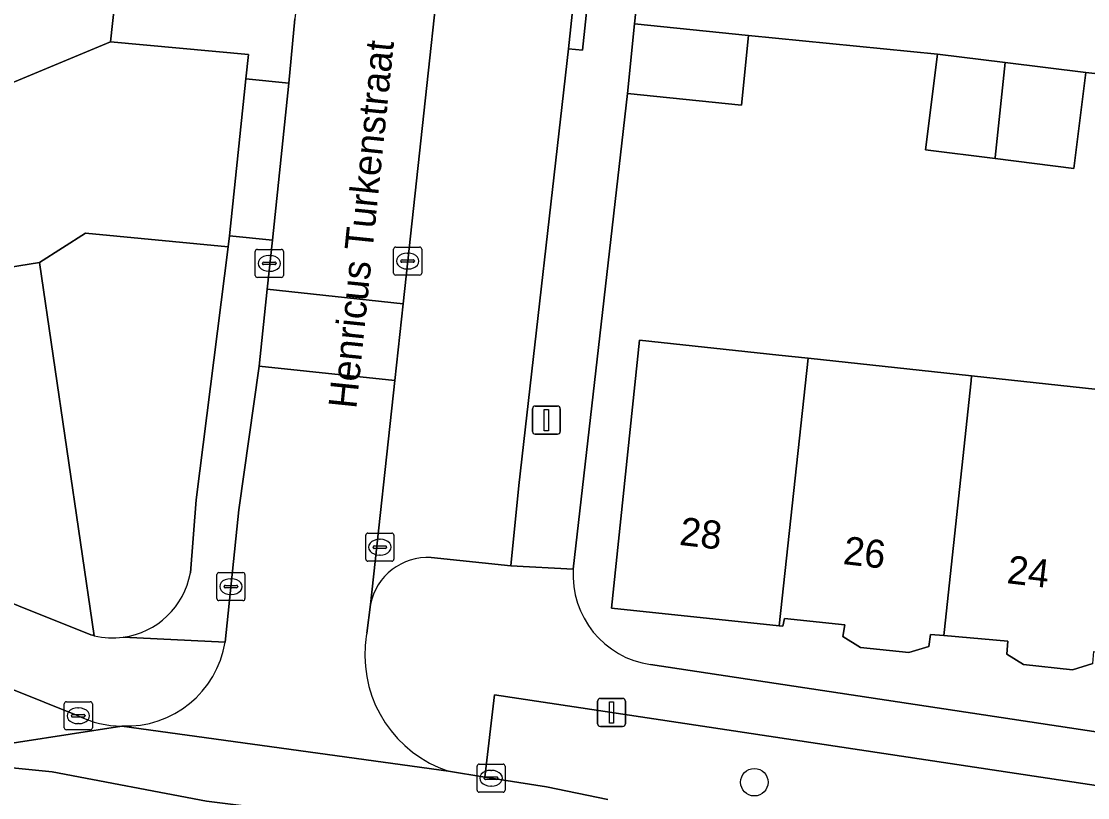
# Model space of a CAD drawing. Extents: x 163008 to 163854, y 382777 to 383982.
# Drawn here: x 163231.27 to 163269.25, y 383271.66 to 383299.32 of the extents above; entities that cross this region are included whole.
import ezdxf

# ---------------------------------------------------------------- set-up
doc = ezdxf.new("R2010")
doc.units = 0
for name, color, linetype in [('IMGEO_Berm_groen', 7, 'Continuous'), ('IMGEO_Boom', 7, 'Continuous'), ('IMGEO_Erf', 7, 'Continuous'), ('IMGEO_Fietspad_gesloten', 7, 'Continuous'), ('IMGEO_Groenvoorziening', 7, 'Continuous'), ('IMGEO_Haag', 7, 'Continuous'), ('IMGEO_Kolk', 7, 'Continuous'), ('IMGEO_Lichtmast', 7, 'Continuous'), ('IMGEO_Muur', 7, 'Continuous'), ('IMGEO_Openbare_ruimte_label', 7, 'Continuous'), ('IMGEO_Pand', 7, 'Continuous'), ('IMGEO_Pand_nummerreeks', 7, 'Continuous'), ('IMGEO_Parkeervlak_halfverhard', 7, 'Continuous'), ('IMGEO_Parkeervlak_open', 7, 'Continuous'), ('IMGEO_Rijbaan_lokaal_gesloten', 7, 'Continuous'), ('IMGEO_Rijbaan_lokaal_open', 7, 'Continuous'), ('IMGEO_Voetpad_open', 7, 'Continuous')]:
    doc.layers.add(name, color=color, linetype=linetype)

msp = doc.modelspace()

# ---------------------------------------------------------------- linework, layer by layer
at = {"layer": 'IMGEO_Berm_groen'}
msp.add_lwpolyline([(163276.404, 383271.065), (163255.531, 383274.209), (163248.12, 383275.325), (163247.775, 383272.392), (163249.978, 383272.047), (163252.16, 383271.602)], dxfattribs=at)
at = {"layer": 'IMGEO_Boom'}
msp.add_circle((163257.377, 383272.212), 0.489, dxfattribs=at)
at = {"layer": 'IMGEO_Erf'}
for points in [[(163298.858, 383294.419), (163292.537, 383294.998), (163292.183, 383291.647), (163289.233, 383291.959), (163286.623, 383292.234), (163286.977, 383295.585), (163280.822, 383296.147), (163280.396, 383292.555), (163277.556, 383292.892), (163274.871, 383293.211), (163275.298, 383296.803), (163269.186, 383297.494), (163268.761, 383294.077), (163265.954, 383294.425), (163263.478, 383294.733), (163263.903, 383298.15), (163257.172, 383298.81), (163256.916, 383296.324), (163252.865, 383296.742), (163251.877, 383288.108), (163250.926, 383279.802)], [(163253.685, 383276.401), (163334.658, 383264.168), (163337.516, 383290.164), (163336.092, 383290.332), (163336.046, 383289.91), (163335.73, 383287.002), (163332.932, 383287.306), (163333.066, 383288.538), (163333.297, 383290.663), (163333.239, 383290.669), (163327.49, 383291.348), (163315.763, 383292.563), (163315.439, 383289.298), (163312.515, 383289.589), (163310.225, 383289.816), (163310.549, 383293.081), (163304.2, 383293.711), (163303.785, 383290.139), (163300.841, 383290.481), (163298.433, 383290.761), (163298.858, 383294.419)], [(163269.433, 383276.447), (163268.703, 383276.217), (163266.967, 383276.401), (163266.374, 383276.777), (163266.404, 383277.233), (163264.123, 383277.438), (163263.654, 383277.48), (163263.593, 383277.053), (163262.879, 383276.832), (163261.158, 383277.015), (163260.529, 383277.403), (163260.603, 383277.822), (163258.447, 383278.045), (163258.392, 383277.766), (163258.26, 383277.78), (163252.289, 383278.413), (163253.282, 383287.957), (163258.254, 383287.423), (163259.289, 383287.312), (163265.114, 383286.687), (163270.928, 383286.063)]]:
    msp.add_lwpolyline(points, dxfattribs=at)
msp.add_arc((163254.152, 383279.6), 3.233, 176.4136, 261.6866, dxfattribs=at)
at = {"layer": 'IMGEO_Fietspad_gesloten'}
for points in [[(163233.301, 383274.579), (163205.198, 383285.869)], [(163227.474, 383273.065), (163234.855, 383274.215)]]:
    msp.add_lwpolyline(points, dxfattribs=at)
msp.add_arc((163234.835, 383277.629), 3.414, 243.2972, 270.3368, dxfattribs=at)
at = {"layer": 'IMGEO_Groenvoorziening'}
for points in [[(163233.532, 383347.068), (163238.513, 383394.323), (163235.287, 383394.655), (163214.391, 383396.806), (163215.316, 383390.105), (163216.895, 383390.359), (163230.444, 383300.724), (163228.85, 383300.487), (163229.454, 383296.513), (163234.446, 383298.587), (163237.587, 383327.254), (163242.371, 383326.785), (163242.848, 383331.369)], [(163238.641, 383291.287), (163233.555, 383291.767), (163231.919, 383290.725), (163233.87, 383277.431)], [(163237.293, 383279.669), (163237.503, 383282.269), (163238.641, 383291.287)]]:
    msp.add_lwpolyline(points, dxfattribs=at)
for centre, radius, start, end in [((163234.522, 383280.17), 2.815, 277.6251, 349.7593), ((163234.524, 383280.179), 2.825, 256.6223, 277.575)]:
    msp.add_arc(centre, radius, start, end, dxfattribs=at)
at = {"layer": 'IMGEO_Haag'}
for points in [[(163238.641, 383291.287), (163233.555, 383291.767), (163231.919, 383290.725), (163233.87, 383277.431)], [(163237.293, 383279.669), (163237.503, 383282.269), (163238.641, 383291.287)]]:
    msp.add_lwpolyline(points, dxfattribs=at)
for centre, radius, start, end in [((163234.522, 383280.17), 2.815, 277.6251, 349.7593), ((163234.524, 383280.179), 2.825, 256.6223, 277.575)]:
    msp.add_arc(centre, radius, start, end, dxfattribs=at)
at = {"layer": 'IMGEO_Kolk'}
for p, q in [((163239.603, 383290.267), (163239.603, 383291.119)), ((163239.678, 383291.193), (163240.53, 383291.193)), ((163240.604, 383291.119), (163240.604, 383290.267)), ((163244.529, 383290.349), (163244.529, 383291.201)), ((163244.604, 383291.275), (163245.456, 383291.275)), ((163245.53, 383291.201), (163245.53, 383290.349)), ((163239.862, 383290.687), (163239.862, 383290.699)), ((163239.905, 383290.736), (163240.303, 383290.736)), ((163240.091, 383290.973), (163240.116, 383290.973)), ((163240.346, 383290.699), (163240.346, 383290.687)), ((163244.788, 383290.769), (163244.788, 383290.781)), ((163245.226, 383290.732), (163244.828, 383290.732)), ((163244.831, 383290.818), (163245.229, 383290.818)), ((163245.017, 383291.055), (163245.042, 383291.055)), ((163245.272, 383290.781), (163245.272, 383290.769)), ((163240.3, 383290.65), (163239.902, 383290.65)), ((163240.114, 383290.413), (163240.089, 383290.413)), ((163245.04, 383290.495), (163245.015, 383290.495)), ((163240.53, 383290.193), (163239.678, 383290.193)), ((163245.456, 383290.275), (163244.604, 383290.275)), ((163243.54, 383280.159), (163243.54, 383281.011)), ((163243.615, 383281.085), (163244.467, 383281.085)), ((163244.028, 383280.865), (163244.053, 383280.865)), ((163244.541, 383281.011), (163244.541, 383280.159)), ((163243.799, 383280.579), (163243.799, 383280.591)), ((163244.237, 383280.542), (163243.839, 383280.542)), ((163243.842, 383280.628), (163244.24, 383280.628)), ((163244.283, 383280.591), (163244.283, 383280.579)), ((163244.467, 383280.085), (163243.615, 383280.085)), ((163244.051, 383280.305), (163244.026, 383280.305)), ((163238.311, 383279.681), (163239.163, 383279.681)), ((163238.236, 383278.755), (163238.236, 383279.607)), ((163238.724, 383279.461), (163238.749, 383279.461)), ((163239.237, 383279.607), (163239.237, 383278.755)), ((163238.495, 383279.175), (163238.495, 383279.187)), ((163238.933, 383279.138), (163238.535, 383279.138)), ((163238.538, 383279.224), (163238.936, 383279.224)), ((163238.979, 383279.187), (163238.979, 383279.175)), ((163239.163, 383278.681), (163238.311, 383278.681)), ((163238.747, 383278.901), (163238.722, 383278.901)), ((163232.8, 383274.153), (163232.8, 383275.005)), ((163232.875, 383275.079), (163233.727, 383275.079)), ((163233.288, 383274.859), (163233.313, 383274.859)), ((163233.801, 383275.005), (163233.801, 383274.153)), ((163233.059, 383274.573), (163233.059, 383274.585)), ((163233.497, 383274.536), (163233.099, 383274.536)), ((163233.102, 383274.622), (163233.5, 383274.622)), ((163233.543, 383274.585), (163233.543, 383274.573)), ((163233.727, 383274.079), (163232.875, 383274.079)), ((163233.311, 383274.299), (163233.286, 383274.299)), ((163247.577, 383272.856), (163248.429, 383272.856)), ((163247.502, 383271.93), (163247.502, 383272.782)), ((163247.99, 383272.636), (163248.015, 383272.636)), ((163248.503, 383272.782), (163248.503, 383271.93)), ((163247.761, 383272.35), (163247.761, 383272.362)), ((163248.199, 383272.313), (163247.801, 383272.313)), ((163247.804, 383272.399), (163248.202, 383272.399)), ((163248.245, 383272.362), (163248.245, 383272.35)), ((163248.429, 383271.856), (163247.577, 383271.856)), ((163248.013, 383272.076), (163247.988, 383272.076))]:
    msp.add_line(p, q, dxfattribs=at)
for points in [[(163239.603, 383290.267), (163239.603, 383291.119)], [(163239.678, 383291.193), (163240.53, 383291.193)], [(163240.604, 383291.119), (163240.604, 383290.267)], [(163244.529, 383290.349), (163244.529, 383291.201)], [(163244.604, 383291.275), (163245.456, 383291.275)], [(163245.53, 383291.201), (163245.53, 383290.349)], [(163240.53, 383290.193), (163239.678, 383290.193)], [(163245.456, 383290.275), (163244.604, 383290.275)], [(163243.54, 383280.159), (163243.54, 383281.011)], [(163243.615, 383281.085), (163244.467, 383281.085)], [(163244.541, 383281.011), (163244.541, 383280.159)], [(163244.467, 383280.085), (163243.615, 383280.085)], [(163238.311, 383279.681), (163239.163, 383279.681)], [(163238.236, 383278.755), (163238.236, 383279.607)], [(163239.237, 383279.607), (163239.237, 383278.755)], [(163239.163, 383278.681), (163238.311, 383278.681)], [(163232.8, 383274.153), (163232.8, 383275.005)], [(163232.875, 383275.079), (163233.727, 383275.079)], [(163233.801, 383275.005), (163233.801, 383274.153)], [(163233.727, 383274.079), (163232.875, 383274.079)], [(163247.577, 383272.856), (163248.429, 383272.856)], [(163247.502, 383271.93), (163247.502, 383272.782)], [(163248.503, 383272.782), (163248.503, 383271.93)], [(163248.429, 383271.856), (163247.577, 383271.856)]]:
    msp.add_lwpolyline(points, dxfattribs=at)
for centre, radius, start, end in [((163239.68, 383291.117), 0.0765, 91.552, 178.448), ((163239.68, 383291.117), 0.0765, 91.552, 178.448), ((163240.528, 383291.117), 0.0765, 1.552, 88.448), ((163240.528, 383291.117), 0.0765, 1.552, 88.448), ((163244.606, 383291.199), 0.0765, 91.552, 178.448), ((163244.606, 383291.199), 0.0765, 91.552, 178.448), ((163245.454, 383291.199), 0.0765, 1.552, 88.448), ((163245.454, 383291.199), 0.0765, 1.552, 88.448), ((163239.902, 383290.696), 0.0403, 85.8775, 175.7526), ((163240.307, 383290.698), 0.0386, 1.7309, 96.639), ((163244.828, 383290.778), 0.0403, 85.8775, 175.7526), ((163244.825, 383290.768), 0.0366, 178.938, 274.7102), ((163245.229, 383290.775), 0.043, 264.8664, 352.4533), ((163245.233, 383290.78), 0.0386, 1.7309, 96.639), ((163239.899, 383290.686), 0.0366, 178.938, 274.7102), ((163240.303, 383290.693), 0.043, 264.8664, 352.4533), ((163244.606, 383290.351), 0.0765, 181.552, 268.448), ((163244.606, 383290.351), 0.0765, 181.552, 268.448), ((163245.454, 383290.351), 0.0765, 271.552, 358.448), ((163245.454, 383290.351), 0.0765, 271.552, 358.448), ((163239.68, 383290.269), 0.0765, 181.552, 268.448), ((163239.68, 383290.269), 0.0765, 181.552, 268.448), ((163240.528, 383290.269), 0.0765, 271.552, 358.448), ((163240.528, 383290.269), 0.0765, 271.552, 358.448), ((163243.617, 383281.009), 0.0765, 91.552, 178.448), ((163243.617, 383281.009), 0.0765, 91.552, 178.448), ((163244.465, 383281.009), 0.0765, 1.552, 88.448), ((163244.465, 383281.009), 0.0765, 1.552, 88.448), ((163243.839, 383280.588), 0.0403, 85.8775, 175.7526), ((163243.836, 383280.578), 0.0366, 178.938, 274.7102), ((163244.24, 383280.585), 0.043, 264.8664, 352.4533), ((163244.244, 383280.59), 0.0386, 1.7309, 96.639), ((163243.617, 383280.161), 0.0765, 181.552, 268.448), ((163243.617, 383280.161), 0.0765, 181.552, 268.448), ((163244.465, 383280.161), 0.0765, 271.552, 358.448), ((163244.465, 383280.161), 0.0765, 271.552, 358.448), ((163238.313, 383279.605), 0.0765, 91.552, 178.448), ((163238.313, 383279.605), 0.0765, 91.552, 178.448), ((163239.161, 383279.605), 0.0765, 1.552, 88.448), ((163239.161, 383279.605), 0.0765, 1.552, 88.448), ((163238.535, 383279.184), 0.0403, 85.8775, 175.7526), ((163238.532, 383279.174), 0.0366, 178.938, 274.7102), ((163238.936, 383279.181), 0.043, 264.8664, 352.4533), ((163238.94, 383279.186), 0.0386, 1.7309, 96.639), ((163238.313, 383278.757), 0.0765, 181.552, 268.448), ((163238.313, 383278.757), 0.0765, 181.552, 268.448), ((163239.161, 383278.757), 0.0765, 271.552, 358.448), ((163239.161, 383278.757), 0.0765, 271.552, 358.448), ((163232.877, 383275.003), 0.0765, 91.552, 178.448), ((163232.877, 383275.003), 0.0765, 91.552, 178.448), ((163233.725, 383275.003), 0.0765, 1.552, 88.448), ((163233.725, 383275.003), 0.0765, 1.552, 88.448), ((163233.099, 383274.582), 0.0403, 85.8775, 175.7526), ((163233.096, 383274.572), 0.0366, 178.938, 274.7102), ((163233.5, 383274.579), 0.043, 264.8664, 352.4533), ((163233.504, 383274.584), 0.0386, 1.7309, 96.639), ((163232.877, 383274.155), 0.0765, 181.552, 268.448), ((163232.877, 383274.155), 0.0765, 181.552, 268.448), ((163233.725, 383274.155), 0.0765, 271.552, 358.448), ((163233.725, 383274.155), 0.0765, 271.552, 358.448), ((163247.579, 383272.78), 0.0765, 91.552, 178.448), ((163247.579, 383272.78), 0.0765, 91.552, 178.448), ((163248.427, 383272.78), 0.0765, 1.552, 88.448), ((163248.427, 383272.78), 0.0765, 1.552, 88.448), ((163247.801, 383272.359), 0.0403, 85.8775, 175.7526), ((163247.798, 383272.349), 0.0366, 178.938, 274.7102), ((163248.202, 383272.356), 0.043, 264.8664, 352.4533), ((163248.206, 383272.361), 0.0386, 1.7309, 96.639), ((163247.579, 383271.932), 0.0765, 181.552, 268.448), ((163247.579, 383271.932), 0.0765, 181.552, 268.448), ((163248.427, 383271.932), 0.0765, 271.552, 358.448), ((163248.427, 383271.932), 0.0765, 271.552, 358.448)]:
    msp.add_arc(centre, radius, start, end, dxfattribs=at)
for centre, major_axis, ratio, start_param, end_param in [((163240.09, 383290.693), (-0.387, 0.002), 0.722429, 4.712389, 7.853982), ((163240.115, 383290.693), (-0.39, 0.002), 0.717154, 1.570796, 4.712389), ((163245.016, 383290.775), (-0.387, 0.002), 0.722429, 4.712389, 7.853982), ((163245.041, 383290.775), (-0.39, 0.002), 0.717154, 1.570796, 4.712389), ((163244.027, 383280.585), (-0.387, 0.002), 0.722429, 4.712389, 7.853982), ((163244.052, 383280.585), (-0.39, 0.002), 0.717154, 1.570796, 4.712389), ((163238.723, 383279.181), (-0.387, 0.002), 0.722429, 4.712389, 7.853982), ((163238.748, 383279.181), (-0.39, 0.002), 0.717154, 1.570796, 4.712389), ((163233.287, 383274.579), (-0.387, 0.002), 0.722429, 4.712389, 7.853982), ((163233.312, 383274.579), (-0.39, 0.002), 0.717154, 1.570796, 4.712389), ((163247.989, 383272.356), (-0.387, 0.002), 0.722429, 4.712389, 7.853982), ((163248.014, 383272.356), (-0.39, 0.002), 0.717154, 1.570796, 4.712389)]:
    msp.add_ellipse(centre, major_axis=major_axis, ratio=ratio, start_param=start_param, end_param=end_param, dxfattribs=at)
at = {"layer": 'IMGEO_Lichtmast'}
for p, q in [((163249.477, 383284.71), (163249.477, 383285.51)), ((163249.477, 383285.51), (163249.477, 383284.71)), ((163249.577, 383285.61), (163250.367, 383285.61)), ((163250.367, 383285.61), (163249.577, 383285.61)), ((163250.467, 383285.51), (163250.467, 383284.71)), ((163250.467, 383284.71), (163250.467, 383285.51)), ((163250.367, 383284.61), (163249.577, 383284.61)), ((163249.577, 383284.61), (163250.367, 383284.61)), ((163251.896, 383275.197), (163252.686, 383275.197)), ((163252.686, 383275.197), (163251.896, 383275.197)), ((163251.796, 383274.297), (163251.796, 383275.097)), ((163251.796, 383275.097), (163251.796, 383274.297)), ((163252.786, 383275.097), (163252.786, 383274.297)), ((163252.786, 383274.297), (163252.786, 383275.097)), ((163252.686, 383274.197), (163251.896, 383274.197)), ((163251.896, 383274.197), (163252.686, 383274.197))]:
    msp.add_line(p, q, dxfattribs=at)
for points in [[(163249.897, 383285.485), (163250.047, 383285.485), (163250.047, 383284.735), (163249.897, 383284.735), (163249.897, 383285.485)], [(163252.216, 383275.072), (163252.366, 383275.072), (163252.366, 383274.322), (163252.216, 383274.322), (163252.216, 383275.072)]]:
    msp.add_lwpolyline(points, dxfattribs=at)
for centre, start, end in [((163249.577, 383285.51), 90, 180), ((163249.577, 383285.51), 90, 180), ((163250.367, 383285.51), 0, 90), ((163250.367, 383285.51), 360, 90), ((163249.577, 383284.71), 180, 270), ((163249.577, 383284.71), 180, 270), ((163250.367, 383284.71), 270, 0), ((163250.367, 383284.71), 270, 0), ((163251.896, 383275.097), 90, 180), ((163251.896, 383275.097), 90, 180), ((163252.686, 383275.097), 0, 90), ((163252.686, 383275.097), 360, 90), ((163251.896, 383274.297), 180, 270), ((163251.896, 383274.297), 180, 270), ((163252.686, 383274.297), 270, 0), ((163252.686, 383274.297), 270, 0)]:
    msp.add_arc(centre, 0.1, start, end, dxfattribs=at)
at = {"layer": 'IMGEO_Muur'}
msp.add_lwpolyline([(163252.865, 383296.742), (163251.877, 383288.108)], dxfattribs=at)
at = {"layer": 'IMGEO_Pand'}
for points in [[(163253.107, 383299.229), (163252.865, 383296.742), (163256.916, 383296.324), (163257.172, 383298.81)], [(163266.312, 383297.851), (163263.903, 383298.15), (163263.478, 383294.733), (163265.954, 383294.425), (163265.958, 383294.462)], [(163266.312, 383297.851), (163265.958, 383294.462), (163265.954, 383294.425), (163268.761, 383294.077), (163269.186, 383297.494)], [(163258.26, 383277.78), (163259.289, 383287.312), (163258.254, 383287.423), (163253.282, 383287.957), (163252.289, 383278.413)], [(163264.123, 383277.438), (163264.134, 383277.546), (163265.095, 383286.513), (163265.114, 383286.687), (163259.289, 383287.312), (163258.26, 383277.78), (163258.392, 383277.766), (163258.447, 383278.045), (163260.603, 383277.822), (163260.529, 383277.403), (163261.158, 383277.015), (163262.879, 383276.832), (163263.593, 383277.053), (163263.654, 383277.48)], [(163270.928, 383286.063), (163265.114, 383286.687), (163265.095, 383286.513), (163264.134, 383277.546), (163264.123, 383277.438), (163266.404, 383277.233), (163266.374, 383276.777), (163266.967, 383276.401), (163268.703, 383276.217), (163269.433, 383276.447), (163269.466, 383276.875), (163269.936, 383276.828), (163269.947, 383276.932), (163270.911, 383285.902)]]:
    msp.add_lwpolyline(points, close=True, dxfattribs=at)
at = {"layer": 'IMGEO_Parkeervlak_halfverhard'}
msp.add_lwpolyline([(163233.745, 383277.464), (163233.807, 383277.447), (163233.87, 383277.431), (163231.919, 383290.725), (163210.358, 383287.248), (163210.431, 383286.806)], close=True, dxfattribs=at)
at = {"layer": 'IMGEO_Parkeervlak_open'}
for points in [[(163248.973, 383327.162), (163244.865, 383289.257), (163244.569, 383286.522), (163243.705, 383278.549)], [(163245.869, 383280.213), (163248.704, 383279.92), (163248.986, 383282.785), (163250.76, 383298.341), (163251.606, 383306.307), (163253.562, 383324.731), (163250.754, 383325.034)]]:
    msp.add_lwpolyline(points, dxfattribs=at)
msp.add_arc((163245.745, 383278.135), 2.082, 86.5933, 168.5234, dxfattribs=at)
at = {"layer": 'IMGEO_Rijbaan_lokaal_gesloten'}
for points in [[(163250, 383269.985), (163249.883, 383270.032), (163237.866, 383271.533), (163232.372, 383272.587), (163227.474, 383273.065), (163227.18, 383273.004), (163224.031, 383273.626), (163208.533, 383276.844), (163207.976, 383270.027), (163218.428, 383267.937), (163219.417, 383267.79)], [(163252.16, 383271.602), (163249.978, 383272.047), (163247.775, 383272.392), (163246.49, 383272.603), (163234.855, 383274.215), (163227.474, 383273.065), (163232.372, 383272.587), (163237.866, 383271.533), (163249.883, 383270.032), (163250, 383269.985), (163259.805, 383267.54), (163261.871, 383267.087), (163264.002, 383266.241), (163265.531, 383265.482), (163268.17, 383263.899), (163269.993, 383262.898)]]:
    msp.add_lwpolyline(points, dxfattribs=at)
at = {"layer": 'IMGEO_Rijbaan_lokaal_open'}
for points in [[(163209.321, 383293.567), (163210.358, 383287.248), (163231.919, 383290.725), (163233.555, 383291.767), (163238.641, 383291.287), (163238.685, 383291.68), (163239.267, 383297.262), (163239.357, 383298.129), (163234.446, 383298.587), (163229.454, 383296.513), (163216.105, 383294.476), (163215.602, 383298.476), (163202.14, 383388.145), (163205.008, 383388.541), (163214.019, 383389.896), (163215.316, 383390.105), (163214.391, 383396.806), (163201.42, 383398.14), (163195.429, 383398.72), (163194.437, 383392.642), (163194.239, 383391.448), (163194.718, 383388.353), (163194.782, 383387.944), (163208.685, 383297.697)], [(163244.865, 383289.257), (163240.03, 383289.77), (163239.746, 383287.035), (163244.569, 383286.522)]]:
    msp.add_lwpolyline(points, close=True, dxfattribs=at)
for points in [[(163244.457, 383331.164), (163243.931, 383326.07), (163242.306, 383310.33), (163241.011, 383299.403), (163240.794, 383297.11), (163240.213, 383291.525), (163240.03, 383289.77), (163244.865, 383289.257), (163248.973, 383327.162)], [(163253.755, 383305.207), (163253.107, 383299.229), (163257.172, 383298.81), (163263.903, 383298.15), (163266.312, 383297.851), (163269.186, 383297.494), (163275.298, 383296.803), (163277.934, 383296.49), (163280.822, 383296.147), (163286.977, 383295.585), (163289.585, 383295.31), (163292.537, 383294.998), (163298.858, 383294.419), (163301.228, 383294.144), (163304.21, 383293.798)], [(163239.746, 383287.035), (163239.024, 383281.915)], [(163244.569, 383286.522), (163239.746, 383287.035)], [(163243.705, 383278.549), (163244.569, 383286.522)], [(163239.024, 383281.915), (163238.53, 383277.207)], [(163243.577, 383277.52), (163243.705, 383278.549)], [(163234.855, 383274.215), (163246.49, 383272.603)]]:
    msp.add_lwpolyline(points, dxfattribs=at)
for centre, radius, start, end in [((163247.956, 383276.731), 4.45, 169.7814, 175.5221), ((163235.013, 383277.774), 3.562, 267.4526, 350.8489), ((163247.867, 383276.74), 4.36, 175.55, 251.5934)]:
    msp.add_arc(centre, radius, start, end, dxfattribs=at)
at = {"layer": 'IMGEO_Voetpad_open'}
for points in [[(163242.848, 383331.369), (163242.371, 383326.785), (163237.587, 383327.254), (163234.446, 383298.587), (163239.357, 383298.129), (163239.267, 383297.262), (163240.794, 383297.11), (163241.011, 383299.403)], [(163204.827, 383291.518), (163204.638, 383292.807), (163205.198, 383285.869), (163233.301, 383274.579)], [(163239.024, 383281.915), (163239.746, 383287.035), (163240.03, 383289.77), (163240.213, 383291.525), (163238.685, 383291.68), (163238.641, 383291.287), (163237.503, 383282.269), (163237.293, 383279.669)], [(163233.87, 383277.431), (163233.807, 383277.447), (163233.745, 383277.464), (163210.431, 383286.806)], [(163234.896, 383277.379), (163238.53, 383277.207), (163239.024, 383281.915)], [(163250.926, 383279.802), (163248.704, 383279.92), (163245.869, 383280.213)], [(163243.705, 383278.549), (163243.577, 383277.52)], [(163238.53, 383277.207), (163234.896, 383277.379)], [(163361.366, 383251.849), (163355.98, 383252.657), (163352.308, 383253.207), (163329.641, 383256.604), (163330.615, 383262.877), (163356.923, 383258.905), (163357.715, 383263.771), (163357.262, 383262.567), (163356.63, 383261.773), (163355.085, 383261.097), (163353.958, 383261.185), (163346.081, 383262.43), (163336.64, 383263.869), (163334.658, 383264.168), (163253.685, 383276.401)], [(163246.49, 383272.603), (163247.775, 383272.392), (163248.12, 383275.325), (163255.531, 383274.209), (163276.404, 383271.065), (163275.071, 383262.681), (163275.24, 383262.639)]]:
    msp.add_lwpolyline(points, dxfattribs=at)
for points in [[(163253.107, 383299.229), (163253.755, 383305.207), (163253.997, 383307.694), (163254.847, 383316.337), (163255.684, 383324.842), (163253.562, 383324.731), (163251.606, 383306.307), (163252.103, 383306.255), (163251.257, 383298.289), (163250.76, 383298.341), (163248.986, 383282.785), (163248.704, 383279.92), (163250.926, 383279.802), (163251.877, 383288.108), (163252.865, 383296.742)], [(163250.76, 383298.341), (163251.257, 383298.289), (163252.103, 383306.255), (163251.606, 383306.307)], [(163240.213, 383291.525), (163240.794, 383297.11), (163239.267, 383297.262), (163238.685, 383291.68)]]:
    msp.add_lwpolyline(points, close=True, dxfattribs=at)
for centre, radius, start, end in [((163245.745, 383278.135), 2.082, 86.5933, 168.5234), ((163254.152, 383279.6), 3.233, 176.4136, 261.6866), ((163234.522, 383280.17), 2.815, 277.6251, 349.7593), ((163234.524, 383280.179), 2.825, 256.6223, 277.575), ((163247.956, 383276.731), 4.45, 169.7814, 175.5221), ((163235.013, 383277.774), 3.562, 267.4526, 350.8489), ((163247.867, 383276.74), 4.36, 175.55, 251.5934), ((163234.835, 383277.629), 3.414, 243.2972, 270.3368)]:
    msp.add_arc(centre, radius, start, end, dxfattribs=at)

# ---------------------------------------------------------------- texts
at = {"layer": 'IMGEO_Openbare_ruimte_label'}
msp.add_text('Henricus Turkenstraat', height=1, rotation=84.1469, dxfattribs=at).set_placement((163243.201, 383285.492))
at = {"layer": 'IMGEO_Pand_nummerreeks'}
for s, p in [('28', (163254.68, 383280.67)), ('26', (163260.509, 383279.988)), ('24', (163266.342, 383279.306))]:
    msp.add_text(s, height=1, rotation=353.3284, dxfattribs=at).set_placement(p)

doc.saveas('drawing.dxf')
